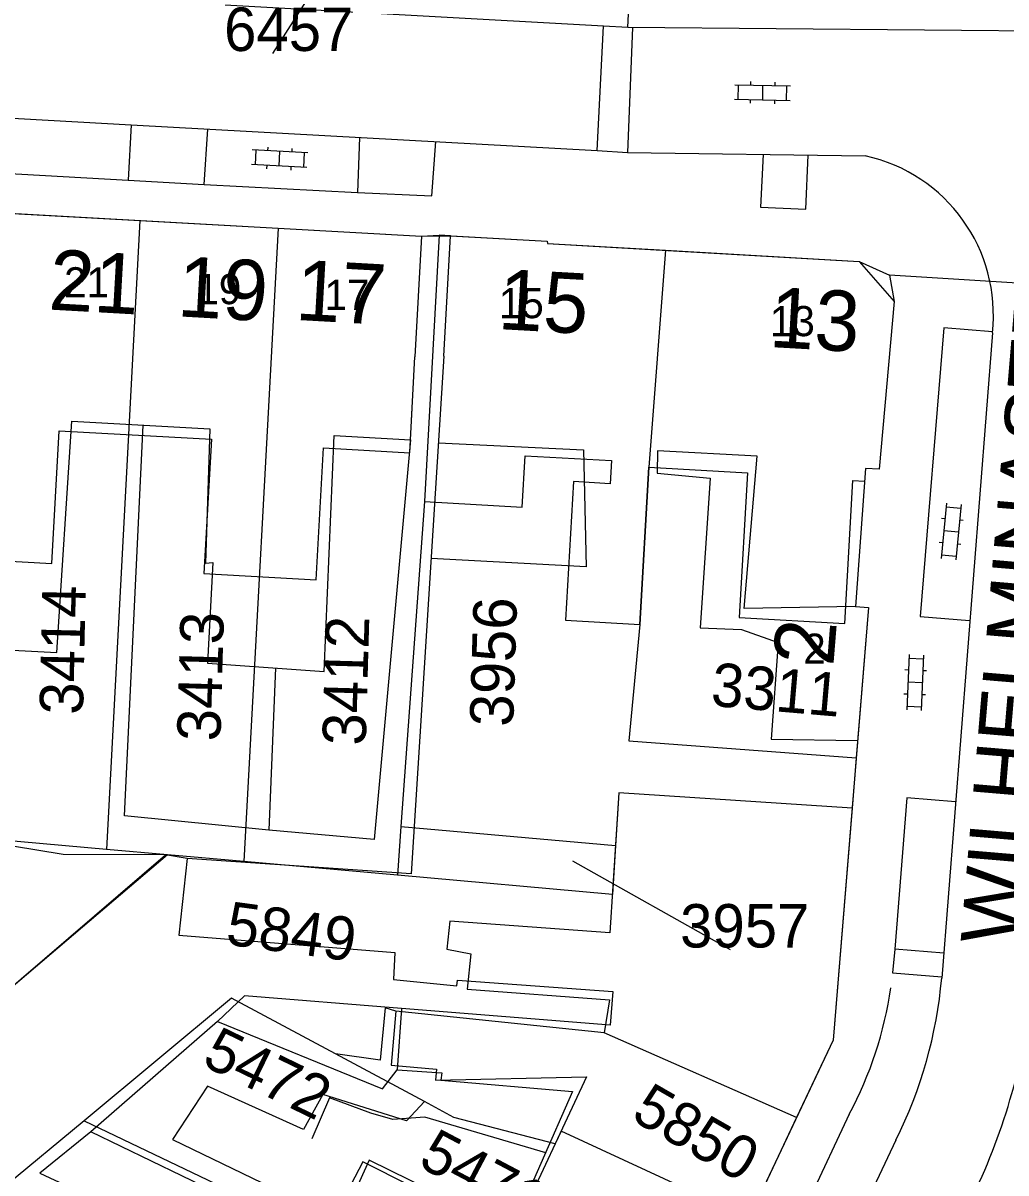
# Model space of a CAD drawing. Extents: x 148816 to 151297, y 399515 to 402500.
# Drawn here: x 150324 to 150364.71, y 399772.11 to 399819.77 of the extents above; entities that cross this region are included whole.
import ezdxf

# ---------------------------------------------------------------- set-up
doc = ezdxf.new("R2010")
doc.units = 0
for name, color, linetype in [('B01 Hoofdgebouw  [D] Norm', 7, 'Continuous'), ('B01 Hoofdgebouw  [T] Norm', 7, 'Continuous'), ('B01 hoofgebouw', 7, 'Continuous'), ('G01 perceelsgrens', 7, 'Continuous'), ('S02 Open verharding  Norm', 7, 'Continuous'), ('T04 Haag heg  [D] Gem', 7, 'Continuous'), ('V00 Kant verharding algemeen  [T] Norm', 7, 'Continuous'), ('V00 Kant verharding algemeen secundair  [T] Gem', 7, 'Continuous'), ('V06 Kant onverhard  [T] Gem', 7, 'Continuous'), ('Z01 perceelnummer', 7, 'Continuous'), ('Z02 huisnummer', 7, 'Continuous'), ('Z02 Huisnummer  [Tekst] Norm', 7, 'Continuous'), ('Z06 straatnaam', 7, 'Continuous')]:
    doc.layers.add(name, color=color, linetype=linetype)

msp = doc.modelspace()

# ---------------------------------------------------------------- linework, layer by layer
at = {"layer": 'B01 Hoofdgebouw  [D] Norm'}
for points in [[(150306.81, 399807.8), (150306.615, 399804.317), (150310.109, 399804.145), (150309.872, 399798.525), (150308.728, 399798.628), (150308.362, 399792.092), (150311.64, 399791.859), (150311.949, 399794.504), (150314.312, 399794.349), (150315.013, 399803.885), (150321.29, 399803.548), (150320.925, 399798.055), (150323.314, 399797.951), (150323.028, 399793.806), (150325.391, 399793.676), (150326.016, 399803.263), (150331.733, 399802.952), (150331.547, 399797.382), (150331.852, 399797.407), (150331.642, 399793.237), (150336.469, 399792.901), (150336.885, 399802.672), (150340.044, 399802.5), (150340.23, 399805.94)], [(150341.43, 399805.96), (150340.065, 399784.505), (150330.79, 399785.15), (150330.455, 399781.972), (150339.399, 399781.25), (150339.346, 399780.131), (150341.963, 399779.874), (150341.989, 399780.103), (150348.418, 399779.638), (150348.314, 399778.239), (150339.675, 399778.935), (150339.493, 399776.392), (150341.348, 399776.263), (150341.297, 399775.958), (150346.759, 399775.494), (150344.133, 399769.521), (150338.064, 399772.579), (150336.891, 399770.317), (150346.42, 399765.76)], [(150341.202, 399802.372), (150347.205, 399802.084), (150347.322, 399797.226), (150340.896, 399797.573)], [(150358.47, 399795.59), (150353.868, 399795.503), (150354.399, 399801.817), (150350.28, 399802.035), (150350.262, 399801.119), (150352.45, 399800.91), (150352.045, 399794.699), (150353.748, 399794.637), (150355.278, 399794.091), (150354.982, 399790.094), (150358.561, 399790.036)]]:
    msp.add_lwpolyline(points, dxfattribs=at)
msp.add_lwpolyline([(150324.696, 399772.11), (150330.765, 399769.28), (150331.836, 399771.39), (150326.808, 399773.812)], close=True, dxfattribs=at)
at = {"layer": 'B01 Hoofdgebouw  [T] Norm'}
for p, q in [((150307.09, 399812.8), (150340.5, 399810.93)), ((150340.5, 399810.93), (150340.23, 399805.94)), ((150341.43, 399805.96), (150341.7, 399810.95)), ((150341.7, 399810.95), (150345.7, 399810.73)), ((150345.7, 399810.73), (150345.72, 399810.63)), ((150345.72, 399810.63), (150350.93, 399810.32)), ((150350.93, 399810.32), (150358.62, 399809.89)), ((150358.62, 399809.89), (150360.07, 399808.22)), ((150360.07, 399808.22), (150359.46, 399801.28)), ((150358.89, 399801.31), (150358.47, 399795.59)), ((150359.46, 399801.28), (150358.89, 399801.31)), ((150359.01, 399795.55), (150357.55, 399777.62)), ((150358.47, 399795.59), (150359.01, 399795.55)), ((150357.55, 399777.62), (150350.94, 399763.63))]:
    msp.add_line(p, q, dxfattribs=at)
at = {"layer": 'B01 hoofgebouw'}
for points in [[(150306.81, 399807.8), (150307.09, 399812.8), (150340.5, 399810.93), (150340.23, 399805.94)], [(150341.7, 399810.95), (150341.233, 399810.976), (150340.626, 399799.939), (150344.666, 399799.707), (150344.788, 399801.837), (150348.37, 399801.632), (150348.316, 399800.675), (150346.791, 399800.762), (150346.461, 399795.017), (150349.545, 399794.84), (150349.919, 399801.358), (150354.002, 399801.124), (150353.658, 399795.137), (150358.026, 399794.887), (150358.366, 399800.814), (150358.852, 399800.786)], [(150341.43, 399805.96), (150341.7, 399810.95), (150345.7, 399810.73), (150345.72, 399810.63), (150358.62, 399809.89), (150360.07, 399808.22)], [(150306.81, 399807.8), (150306.598, 399804.012), (150309.573, 399803.845), (150309.265, 399798.338), (150314.103, 399798.067), (150314.411, 399803.561), (150320.576, 399803.216), (150320.264, 399797.648), (150325.185, 399797.373), (150325.493, 399802.871), (150331.803, 399802.518), (150331.491, 399796.955), (150336.139, 399796.695), (150336.445, 399802.157), (150340.014, 399801.957), (150340.23, 399805.94)], [(150360.07, 399808.22), (150359.46, 399801.28), (150358.89, 399801.31), (150358.47, 399795.59), (150359.01, 399795.55), (150357.55, 399777.62), (150350.94, 399763.63), (150346.42, 399765.76)], [(150358.332, 399787.226), (150348.667, 399787.87), (150348.306, 399782.064), (150341.679, 399782.555), (150341.544, 399781.388), (150342.547, 399781.199), (150342.395, 399779.736), (150348.289, 399779.293), (150348.062, 399777.924), (150339.43, 399778.822), (150339.24, 399776.581), (150341.127, 399776.413), (150341.08, 399775.963), (150347.332, 399776.094), (150344.338, 399769.695), (150338.336, 399772.651), (150337.186, 399770.111), (150346.42, 399765.76)]]:
    msp.add_lwpolyline(points, dxfattribs=at)
at = {"layer": 'G01 perceelsgrens'}
for points in [[(150323.331, 399811.891), (150328.832, 399811.583)], [(150328.832, 399811.583), (150327.46, 399785.52)], [(150328.832, 399811.583), (150334.57, 399811.262)], [(150334.57, 399811.262), (150333.136, 399785.016)], [(150334.57, 399811.262), (150340.5, 399810.93), (150341.233, 399810.976)], [(150341.233, 399810.976), (150340.626, 399799.939), (150339.648, 399786.477)], [(150341.233, 399810.976), (150345.7, 399810.73), (150345.72, 399810.63), (150350.6, 399810.35)], [(150350.6, 399810.35), (150349.919, 399801.358), (150349.545, 399794.84), (150349.088, 399790.016), (150358.502, 399789.312)], [(150350.6, 399810.35), (150358.62, 399809.89), (150359.887, 399809.324)], [(150359.887, 399809.324), (150360.07, 399808.22), (150359.46, 399801.28), (150358.89, 399801.31), (150358.47, 399795.59), (150359.01, 399795.55), (150358.502, 399789.312)], [(150369.599, 399808.712), (150359.887, 399809.324)], [(150358.502, 399789.312), (150358.332, 399787.226)], [(150358.332, 399787.226), (150348.667, 399787.87), (150348.531, 399785.681)], [(150358.332, 399787.226), (150357.55, 399777.62), (150356.033, 399774.41)], [(150339.648, 399786.477), (150339.501, 399784.451)], [(150339.648, 399786.477), (150348.531, 399785.681)], [(150327.46, 399785.52), (150322.042, 399786.002)], [(150329.976, 399785.297), (150327.46, 399785.52)], [(150348.531, 399785.681), (150348.405, 399783.66), (150339.501, 399784.451)], [(150329.976, 399785.297), (150315.038, 399772.586)], [(150333.136, 399785.016), (150329.976, 399785.297)], [(150339.501, 399784.451), (150333.136, 399785.016)], [(150336.931, 399777.054), (150332.637, 399779.358), (150326.523, 399774.275)], [(150356.033, 399774.41), (150348.062, 399777.924), (150339.43, 399778.822), (150338.989, 399778.953), (150338.793, 399776.784), (150336.931, 399777.054)], [(150340.62, 399775.075), (150336.931, 399777.054)], [(150340.62, 399775.075), (150339.882, 399774.268), (150336.415, 399775.367), (150335.611, 399773.916), (150331.633, 399775.708), (150330.182, 399773.499), (150337.186, 399770.111), (150350.94, 399763.63)], [(150354.066, 399770.246), (150346.279, 399773.843), (150346.036, 399773.324), (150341.844, 399774.419), (150340.62, 399775.075)], [(150356.033, 399774.41), (150354.066, 399770.246)], [(150326.523, 399774.275), (150323.229, 399771.535), (150320.795, 399769.434)], [(150326.523, 399774.275), (150350.536, 399762.787)]]:
    msp.add_lwpolyline(points, dxfattribs=at)
at = {"layer": 'S02 Open verharding  Norm'}
for p, q in [((150354.132, 399817.342), (150354.129, 399817.192)), ((150355.132, 399817.322), (150355.129, 399817.172)), ((150353.479, 399817.205), (150355.779, 399817.159)), ((150353.617, 399816.602), (150353.629, 399817.202)), ((150354.629, 399817.182), (150354.617, 399816.582)), ((150355.617, 399816.562), (150355.629, 399817.162)), ((150353.467, 399816.605), (150355.767, 399816.559)), ((150354.117, 399816.592), (150354.114, 399816.442)), ((150355.117, 399816.572), (150355.114, 399816.422)), ((150335.787, 399814.382), (150333.491, 399814.505)), ((150333.64, 399814.497), (150333.608, 399813.898)), ((150334.14, 399814.47), (150334.148, 399814.62)), ((150334.607, 399813.844), (150334.639, 399814.444)), ((150335.138, 399814.417), (150335.146, 399814.567)), ((150335.638, 399814.39), (150335.606, 399813.791)), ((150335.755, 399813.783), (150333.459, 399813.906)), ((150334.1, 399813.721), (150334.108, 399813.871)), ((150335.098, 399813.668), (150335.106, 399813.818)), ((150362.249, 399799.869), (150362.026, 399797.579)), ((150362.234, 399799.719), (150362.832, 399799.661)), ((150362.846, 399799.811), (150362.623, 399797.521)), ((150362.186, 399799.222), (150362.037, 399799.236)), ((150362.735, 399798.666), (150362.137, 399798.724)), ((150362.932, 399799.149), (150362.783, 399799.164)), ((150362.089, 399798.226), (150361.94, 399798.241)), ((150362.835, 399798.154), (150362.686, 399798.168)), ((150362.04, 399797.729), (150362.638, 399797.671)), ((150360.69, 399793.6), (150360.595, 399791.302)), ((150361.289, 399793.576), (150361.194, 399791.278)), ((150360.683, 399793.451), (150361.283, 399793.426)), ((150360.663, 399792.951), (150360.513, 399792.957)), ((150361.412, 399792.92), (150361.262, 399792.926)), ((150361.242, 399792.427), (150360.642, 399792.451)), ((150360.622, 399791.952), (150360.472, 399791.958)), ((150361.371, 399791.921), (150361.221, 399791.927)), ((150360.601, 399791.452), (150361.201, 399791.427))]:
    msp.add_line(p, q, dxfattribs=at)
at = {"layer": 'T04 Haag heg  [D] Gem'}
msp.add_line((150306.458, 399765.18), (150329.901, 399785.304), dxfattribs=at)
for points in [[(150328.201, 399786.908), (150328.968, 399803.102)], [(150334.45, 399793.042), (150334.172, 399786.317)], [(150339.675, 399778.935), (150333.17, 399779.451), (150332.05, 399778.384)], [(150332.05, 399778.384), (150326.808, 399773.812)], [(150332.05, 399778.384), (150338.882, 399775.604), (150339.493, 399776.392)], [(150345.643, 399772.955), (150340.633, 399774.433), (150339.312, 399774.332), (150338.397, 399774.588), (150336.696, 399775.225), (150335.956, 399773.522)]]:
    msp.add_lwpolyline(points, dxfattribs=at)
at = {"layer": 'V00 Kant verharding algemeen  [T] Norm'}
msp.add_line((150340.5, 399810.93), (150341.7, 399810.95), dxfattribs=at)
for points in [[(150367.476, 399819.42), (150349.045, 399819.586), (150348.042, 399819.635), (150332.351, 399820.501), (150289.97, 399822.874), (150285.728, 399823.121)], [(150287.92, 399817.813), (150289.666, 399817.724), (150328.475, 399815.55), (150347.772, 399814.485), (150349.037, 399814.407), (150358.881, 399814.262)], [(150328.475, 399815.55), (150328.354, 399813.254), (150331.502, 399813.08), (150331.653, 399815.374)], [(150337.926, 399815.027), (150337.846, 399812.74), (150340.934, 399812.606), (150341.095, 399814.851)], [(150354.656, 399814.324), (150354.541, 399812.139), (150356.416, 399812.057), (150356.514, 399814.297)], [(150364.142, 399806.925), (150362.045, 399780.193)], [(150340.044, 399802.5), (150338.542, 399785.93), (150334.172, 399786.317), (150328.201, 399786.908)], [(150329.901, 399785.304), (150325.657, 399785.308), (150322.532, 399785.82)], [(150330.79, 399785.15), (150329.901, 399785.304)], [(150362.126, 399781.217), (150360.101, 399781.39), (150360.005, 399780.413), (150362.043, 399780.244)], [(150360.148, 399773.479), (150347.571, 399746.8), (150342.975, 399741.674), (150334.194, 399723.2)]]:
    msp.add_lwpolyline(points, dxfattribs=at)
for centre, radius, start, end in [((150357.436, 399807.671), 6.748, 353.6535, 77.6314), ((150343.445, 399781.823), 18.671, 333.4544, 354.991), ((150339.554, 399782.591), 26.392, 335.6697, 355.1893)]:
    msp.add_arc(centre, radius, start, end, dxfattribs=at)
at = {"layer": 'V00 Kant verharding algemeen secundair  [T] Gem'}
msp.add_line((150358.213, 399774.554), (150345.467, 399747.452), dxfattribs=at)
for points in [[(150347.772, 399814.485), (150348.042, 399819.635)], [(150349.234, 399819.584), (150349.037, 399814.407)], [(150364.146, 399806.971), (150362.128, 399807.129), (150361.157, 399795.169), (150363.191, 399795.009)], [(150362.618, 399787.497), (150360.6, 399787.656), (150360.101, 399781.39)]]:
    msp.add_lwpolyline(points, dxfattribs=at)
msp.add_arc((150344.454, 399781.974), 15.632, 331.6619, 351.9679, dxfattribs=at)
at = {"layer": 'V06 Kant onverhard  [T] Gem'}
for points in [[(150349.045, 399819.586), (150349.159, 399821.867), (150337.288, 399822.52)], [(150310.477, 399814.257), (150328.354, 399813.254)], [(150331.502, 399813.08), (150337.846, 399812.74)]]:
    msp.add_lwpolyline(points, dxfattribs=at)
at = {"layer": 'Z01 perceelnummer'}
for points in [[(150334.344, 399818.507), (150339.675, 399826.865)], [(150353.296, 399781.356), (150346.765, 399785.035)]]:
    msp.add_lwpolyline(points, dxfattribs=at)

# ---------------------------------------------------------------- texts
for s, p in [('6457', (150332.324, 399818.607)), ('3957', (150351.209, 399781.456))]:
    msp.add_text(s, height=1.8, dxfattribs=at).set_placement(p)
for s, rotation, p in [('3414', 88.7308, (150326.478, 399791.091)), ('3956', 88.2173, (150344.293, 399790.59)), ('3413', 88.3913, (150332.169, 399789.986)), ('3412', 88.3848, (150338.189, 399789.81)), ('3311', 355.1124, (150352.448, 399791.476)), ('5849', 352.2608, (150332.35, 399781.591)), ('5472', 334.1321, (150331.346, 399776.609)), ('5850', 330.1484, (150349.121, 399774.355)), ('5471', 332.1562, (150340.302, 399772.422))]:
    msp.add_text(s, height=1.8, rotation=rotation, dxfattribs=at).set_placement(p)
at = {"layer": 'Z02 huisnummer'}
for s, rotation, p in [('21', 356.7884, (150325.027, 399807.895)), ('19', 356.7884, (150330.354, 399807.614)), ('17', 356.7884, (150335.246, 399807.467)), ('15', 356.8456, (150343.634, 399807.086)), ('13', 356.7884, (150354.866, 399806.342)), ('2', 85.3553, (150357.554, 399793.086))]:
    msp.add_text(s, height=2.5, rotation=rotation, dxfattribs=at).set_placement(p)
at = {"layer": 'Z02 Huisnummer  [Tekst] Norm'}
for s, p in [('21', (150325.699, 399808.396)), ('19', (150331.176, 399808.116)), ('17', (150336.481, 399807.875)), ('15', (150343.705, 399807.535)), ('13', (150354.93, 399806.79)), ('2', (150356.31, 399793.215))]:
    msp.add_text(s, height=1.25, dxfattribs=at).set_placement(p)
at = {"layer": 'Z06 straatnaam'}
msp.add_text('WILHELMINASTRAAT', height=2.5, rotation=85.1792, dxfattribs=at).set_placement((150365.319, 399781.513))

doc.saveas('drawing.dxf')
